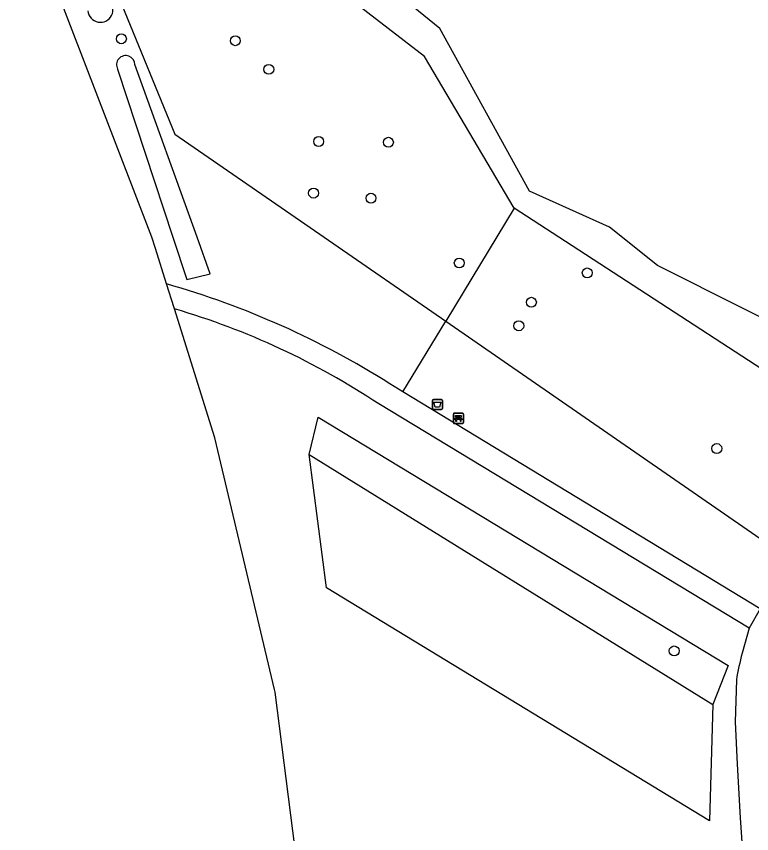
# Model space of a CAD drawing. Extents: x 160457 to 162082, y 388340 to 389736.
# Drawn here: x 160692.9 to 160765.4, y 388441.2 to 388521.8 of the extents above; entities that cross this region are included whole.
import ezdxf

# ---------------------------------------------------------------- set-up
doc = ezdxf.new("R2010")
doc.units = 0
for name, color, linetype in [('IMGEO_Afvalbak', 7, 'Continuous'), ('IMGEO_Bank', 7, 'Continuous'), ('IMGEO_Boom', 7, 'Continuous'), ('IMGEO_Fietspad_gesloten', 7, 'Continuous'), ('IMGEO_Groenvoorziening', 7, 'Continuous'), ('IMGEO_Loofbos', 7, 'Continuous'), ('IMGEO_Voetpad_halfverhard', 7, 'Continuous'), ('IMGEO_Waterloop', 7, 'Continuous')]:
    doc.layers.add(name, color=color, linetype=linetype)

msp = doc.modelspace()

# ---------------------------------------------------------------- linework, layer by layer
at = {"layer": 'IMGEO_Afvalbak'}
for p, q in [((160733.925, 388483.122), (160733.925, 388483.922)), ((160733.925, 388483.922), (160733.925, 388483.122)), ((160734.025, 388484.022), (160734.815, 388484.022)), ((160734.815, 388484.022), (160734.025, 388484.022)), ((160734.915, 388483.922), (160734.915, 388483.122)), ((160734.915, 388483.122), (160734.915, 388483.922)), ((160734.815, 388483.022), (160734.025, 388483.022)), ((160734.025, 388483.022), (160734.815, 388483.022))]:
    msp.add_line(p, q, dxfattribs=at)
msp.add_lwpolyline([(160734.068, 388483.736), (160734.772, 388483.736), (160734.623, 388483.266), (160734.217, 388483.266), (160734.068, 388483.736)], dxfattribs=at)
for centre, start, end in [((160734.025, 388483.922), 90, 180), ((160734.025, 388483.922), 90, 180), ((160734.815, 388483.922), 0, 90), ((160734.815, 388483.922), 360, 90), ((160734.025, 388483.122), 180, 270), ((160734.025, 388483.122), 180, 270), ((160734.815, 388483.122), 270, 0), ((160734.815, 388483.122), 270, 0)]:
    msp.add_arc(centre, 0.1, start, end, dxfattribs=at)
at = {"layer": 'IMGEO_Bank'}
for p, q in [((160735.998, 388481.732), (160735.998, 388482.573)), ((160735.998, 388482.573), (160735.998, 388481.732)), ((160736.073, 388482.657), (160736.914, 388482.657)), ((160736.914, 388482.657), (160736.073, 388482.657)), ((160736.998, 388482.582), (160736.998, 388481.741)), ((160736.998, 388481.741), (160736.998, 388482.582)), ((160736.695, 388482.055), (160736.302, 388482.055)), ((160736.307, 388482.163), (160736.307, 388482.269)), ((160736.351, 388482.269), (160736.351, 388482.163)), ((160736.639, 388482.275), (160736.357, 388482.275)), ((160736.357, 388482.157), (160736.639, 388482.157)), ((160736.645, 388482.163), (160736.645, 388482.269)), ((160736.689, 388482.269), (160736.689, 388482.163)), ((160736.923, 388481.657), (160736.082, 388481.657)), ((160736.082, 388481.657), (160736.923, 388481.657))]:
    msp.add_line(p, q, dxfattribs=at)
for points in [[(160736.245, 388482.055), (160736.103, 388482.055), (160736.215, 388482.157), (160736.301, 388482.157)], [(160736.301, 388482.275), (160736.215, 388482.275), (160736.215, 388482.436), (160736.778, 388482.436), (160736.778, 388482.275), (160736.695, 388482.275)], [(160736.295, 388482.048), (160736.295, 388481.841), (160736.252, 388481.841), (160736.252, 388482.048)], [(160736.695, 388482.157), (160736.778, 388482.157), (160736.89, 388482.055), (160736.751, 388482.055)], [(160736.745, 388482.048), (160736.745, 388481.841), (160736.701, 388481.841), (160736.701, 388482.048)]]:
    msp.add_lwpolyline(points, dxfattribs=at)
for centre, radius, start, end in [((160736.076, 388482.579), 0.0779, 92.4484, 184.28452), ((160736.076, 388482.579), 0.0779, 92.4484, 184.28452), ((160736.92, 388482.579), 0.0779, 2.4484, 94.28452), ((160736.92, 388482.579), 0.0779, 2.4484, 94.28452), ((160736.076, 388481.735), 0.0779, 182.4484, 274.28452), ((160736.076, 388481.735), 0.0779, 182.4484, 274.28452), ((160736.245, 388482.048), 0.00671, 2.89567, 87.10433), ((160736.302, 388482.048), 0.00671, 92.89567, 177.10433), ((160736.3, 388482.268), 0.00671, 2.89567, 87.10433), ((160736.3, 388482.164), 0.00671, 272.89567, 357.10433), ((160736.357, 388482.268), 0.00671, 92.89567, 177.10433), ((160736.357, 388482.164), 0.00671, 182.89567, 267.10433), ((160736.639, 388482.268), 0.00671, 2.89567, 87.10433), ((160736.639, 388482.164), 0.00671, 272.89567, 357.10433), ((160736.696, 388482.268), 0.00671, 92.89567, 177.10433), ((160736.696, 388482.164), 0.00671, 182.89567, 267.10433), ((160736.694, 388482.048), 0.00671, 2.89567, 87.10433), ((160736.751, 388482.048), 0.00671, 92.89567, 177.10433), ((160736.92, 388481.735), 0.0779, 272.4484, 4.28452), ((160736.92, 388481.735), 0.0779, 272.4484, 4.28452)]:
    msp.add_arc(centre, radius, start, end, dxfattribs=at)
at = {"layer": 'IMGEO_Boom'}
for centre in [(160703.262, 388519.562), (160714.496, 388519.369), (160717.796, 388516.549), (160722.717, 388509.437), (160729.593, 388509.362), (160722.209, 388504.353), (160727.871, 388503.849), (160736.575, 388497.467), (160749.197, 388496.486), (160743.688, 388493.594), (160742.447, 388491.276), (160761.972, 388479.179), (160757.773, 388459.236)]:
    msp.add_circle(centre, 0.489, dxfattribs=at)
at = {"layer": 'IMGEO_Fietspad_gesloten'}
for points in [[(160707.713, 388495.403), (160706.624, 388498.886), (160706.254, 388500), (160696.427, 388525.56), (160692.982, 388533.163), (160692.904, 388533.299)], [(160708.515, 388492.94), (160708.482, 388493.055), (160707.713, 388495.403)], [(160722.095, 388419.342), (160721.065, 388434.54), (160718.42, 388455.16), (160718.371, 388455.443), (160712.465, 388480.251), (160708.515, 388492.94)]]:
    msp.add_lwpolyline(points, dxfattribs=at)
at = {"layer": 'IMGEO_Groenvoorziening'}
for points in [[(160731.024, 388484.776), (160735.241, 388491.72)], [(160721.776, 388478.593), (160722.665, 388482.27), (160763.094, 388457.797), (160761.585, 388453.967)], [(160721.776, 388478.593), (160761.585, 388453.967)], [(160761.585, 388453.967), (160761.257, 388442.481), (160723.472, 388465.459), (160721.776, 388478.593)]]:
    msp.add_lwpolyline(points, dxfattribs=at)
at = {"layer": 'IMGEO_Loofbos'}
for points in [[(160745.476, 388572.537), (160793.059, 388532.569), (160793.879, 388524.92), (160793.197, 388519.198), (160791.699, 388515.588), (160788.906, 388511.296), (160785.5, 388507.141), (160781.958, 388504.348), (160776.681, 388501.115), (160782.973, 388494.569), (160781.71, 388492.394), (160784.956, 388489.391), (160782.565, 388486.538), (160775.526, 388489.972), (160773.285, 388488.607), (160756.139, 388497.207), (160751.402, 388500.982), (160743.499, 388504.545), (160734.654, 388520.573), (160708.524, 388541.815)], [(160742.006, 388502.858), (160733.159, 388517.822), (160706.787, 388538.152)], [(160702.88, 388529.915), (160703.314, 388522.901), (160708.534, 388510.166), (160723.252, 388500), (160735.241, 388491.72)], [(160742.006, 388502.858), (160735.241, 388491.72)], [(160775.797, 388480.878), (160746.4, 388500), (160742.006, 388502.858)], [(160735.241, 388491.72), (160768.057, 388469.054), (160775.797, 388480.878)]]:
    msp.add_lwpolyline(points, dxfattribs=at)
at = {"layer": 'IMGEO_Voetpad_halfverhard'}
for points in [[(160731.024, 388484.776), (160729.72, 388485.568)], [(160766.258, 388463.376), (160731.024, 388484.776)], [(160765.158, 388461.48), (160728.639, 388483.57)], [(160766.258, 388463.376), (160765.158, 388461.48)], [(160765.158, 388461.48), (160764.461, 388458.998)], [(160763.898, 388456.37), (160763.771, 388452.249), (160763.984, 388448.073), (160764.282, 388442.789), (160764.915, 388433.763), (160765.262, 388429.17), (160765.243, 388426.6), (160764.627, 388422.242)]]:
    msp.add_lwpolyline(points, dxfattribs=at)
for centre, radius, start, end in [((160684.672, 388414.306), 84.306, 57.70089, 74.13907), ((160687.693, 388421.925), 74.004, 56.40686, 73.65852), ((160806.447, 388448.629), 43.247, 166.12759, 169.68885)]:
    msp.add_arc(centre, radius, start, end, dxfattribs=at)
at = {"layer": 'IMGEO_Waterloop'}
msp.add_lwpolyline([(160702.892, 388516.568), (160708.334, 388500), (160709.701, 388495.84), (160712.024, 388496.391), (160710.725, 388500), (160704.601, 388517.016)], dxfattribs=at)
for centre, radius, start, end in [((160701.194, 388522.424), 1.239, 184.88862, 47.50878), ((160703.694, 388516.994), 0.908, 1.38654, 207.99165)]:
    msp.add_arc(centre, radius, start, end, dxfattribs=at)

doc.saveas('drawing.dxf')
